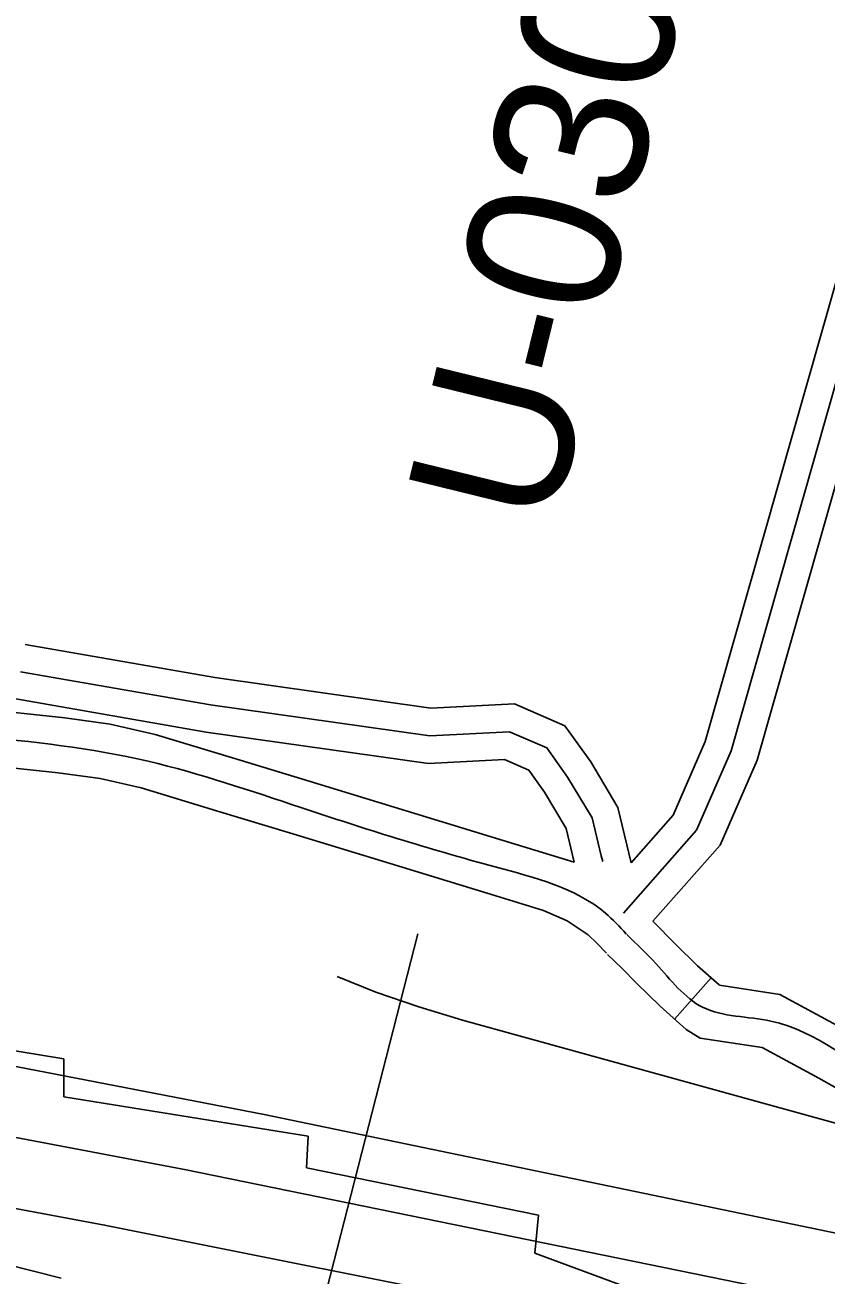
# Model space of a CAD drawing. Extents: x 3245246 to 3283090, y 806824 to 832173.
# Drawn here: x 3265516 to 3265952, y 823248 to 823928 of the extents above; entities that cross this region are included whole.
import ezdxf

# ---------------------------------------------------------------- set-up
doc = ezdxf.new("R2010")
doc.units = 0
for name, color, linetype in [('V-RIVR-EDGE', 7, 'Continuous'), ('V-RIVR-RANG', 7, 'Continuous'), ('V-RIVR-RANG-IDEN', 7, 'Continuous'), ('V-ROAD-CNTR', 7, 'Continuous'), ('V-RRAP-RVMT', 7, 'Continuous'), ('V-TOPO-MAJR', 7, 'Continuous'), ('V-TOPO-MINR', 7, 'Continuous')]:
    doc.layers.add(name, color=color, linetype=linetype)

msp = doc.modelspace()

# ---------------------------------------------------------------- linework, layer by layer
at = {"layer": 'V-RIVR-EDGE'}
msp.add_lwpolyline([(3265535.15, 823245.97), (3265460.43, 823264.84), (3265388.33, 823286.76), (3265316.66, 823305.19), (3265273.22, 823316.6), (3265244.1, 823321.89), (3265198.45, 823314.61), (3265176.71, 823312.92), (3265156.73, 823321.67), (3265091.12, 823330.09), (3264996.37, 823334.67), (3264902.93, 823341.42), (3264841.64, 823340.27), (3264746.42, 823332.68), (3264655.56, 823327.69), (3264567.74, 823322.25), (3264494.72, 823322), (3264408.2, 823314.39), (3264372.99, 823314.91)], dxfattribs=at)
at = {"layer": 'V-RIVR-RANG'}
msp.add_line((3265729.36, 823433.46), (3265550.42, 822736.05), dxfattribs=at)
at = {"layer": 'V-ROAD-CNTR'}
msp.add_line((3265889.05, 823409.39), (3265869.09, 823387), dxfattribs=at)
for points in [[(3266011.16, 823923.64), (3265899.86, 823532.89), (3265881.05, 823489.79), (3265841.2, 823444.66)], [(3265996.74, 823927.75), (3265885.71, 823537.97), (3265868.24, 823497.95), (3265845.4, 823472.08)], [(3266025.59, 823919.53), (3265914.01, 823527.82), (3265893.85, 823481.63), (3265857.32, 823440.25)], [(3265515.68, 823590.74), (3265618.89, 823572.81), (3265736.49, 823556.13), (3265781.88, 823558.53), (3265809.34, 823546.64), (3265823.45, 823526.93), (3265838.24, 823502.16), (3265845.4, 823472.08)], [(3265513.11, 823575.96), (3265616.55, 823557.99), (3265735.83, 823541.07), (3265779.15, 823543.37), (3265799.56, 823534.52), (3265810.89, 823518.71), (3265824.18, 823496.45), (3265829.1, 823475.76), (3265830, 823472.67)], [(3265339.07, 823566.64), (3265414.15, 823564.13), (3265489.22, 823555.96), (3265537.26, 823550.85), (3265561.93, 823547.43), (3265586.38, 823541.77), (3265628.51, 823529.1), (3265670.1, 823516.44), (3265722.98, 823500.32), (3265775.84, 823484.16), (3265814.49, 823472.39)], [(3265510.54, 823561.18), (3265614.21, 823543.17), (3265735.17, 823526.02), (3265776.43, 823528.2), (3265789.79, 823522.41), (3265798.33, 823510.48), (3265810.12, 823490.73), (3265814.49, 823472.39)], [(3265338.07, 823536.66), (3265412.02, 823534.18), (3265486.01, 823526.13), (3265533.61, 823521.07), (3265556.48, 823517.9), (3265578.68, 823512.76), (3265619.82, 823500.39), (3265661.36, 823487.74), (3265714.22, 823471.63), (3265767.09, 823455.47), (3265797.78, 823446.12), (3265810.7, 823440.51), (3265821.99, 823432.9), (3265826.63, 823428.41), (3265832, 823422.87)], [(3265857.32, 823440.25), (3265869.57, 823427.74), (3265881.61, 823416.02), (3265893.34, 823405.56), (3265893.61, 823405.4), (3265926.41, 823400.33), (3265962.26, 823380.95)], [(3265832.65, 823422.21), (3265840.56, 823414.49), (3265848.39, 823406.49), (3265861.16, 823394.06), (3265875.37, 823381.4), (3265883.05, 823376.68), (3265916.71, 823371.47), (3265947.54, 823354.81), (3265964.62, 823345.3), (3265983.02, 823337.12), (3266013.06, 823326.53), (3266043.46, 823317.8), (3266075.69, 823310.37), (3266107.53, 823303.08), (3266111.1, 823302.25)]]:
    msp.add_lwpolyline(points, dxfattribs=at)
for points in [[(3265338.57, 823551.65), (3265487.61, 823541.04), (3265582.53, 823527.27), (3265665.73, 823502.09), (3265771.47, 823469.82), (3265831.47, 823444.6), (3265842.78, 823433.3)], [(3265843.13, 823432.94), (3265858.98, 823417.12), (3265884.36, 823393.48), (3265921.56, 823385.9), (3265988.57, 823351.07), (3266047.21, 823332.33), (3266110.89, 823317.69), (3266174.63, 823302.49), (3266237.94, 823256.14), (3266318.96, 823213.69), (3266446.25, 823144.04), (3266598.22, 823070.18), (3266698.27, 823024.21), (3266809.76, 822977.55), (3266902.83, 822954.65), (3266981.51, 822929.37), (3267047.02, 822922.93), (3267126.67, 822926.97), (3267196.8, 822934.46), (3267240.76, 822931.16), (3267315.46, 822929.02), (3267389.48, 822902.91), (3267472.52, 822855.33), (3267548.21, 822799.11), (3267673.18, 822703.23), (3267729.53, 822659.19), (3267800.82, 822580.02), (3267841.58, 822514.78), (3267890.36, 822443.64), (3267961.46, 822390.31), (3268026.22, 822347.95), (3268097.47, 822313.66), (3268226.82, 822221.48), (3268328.91, 822136.16), (3268437.97, 822030.19), (3268539.63, 821913.73), (3268611.4, 821855.02), (3268669.68, 821832.99), (3268741.62, 821835.21), (3268780.98, 821862.31), (3268824.18, 821916.6), (3268873.06, 822006.27), (3268932.52, 822098.07), (3268972.12, 822145.49), (3269019.4, 822162.03), (3269055.98, 822158.33), (3269086.75, 822138.72), (3269215.73, 821995.56), (3269467.12, 821682.49), (3269665.02, 821425.34), (3269890.24, 821132.34), (3269935.57, 821060.84), (3269937.76, 820947.01), (3269911.92, 820878.37), (3269882.42, 820803.43), (3269850.37, 820754.68), (3269820.83, 820702.94), (3269847.45, 820661.45), (3269995.31, 820504.9), (3270135.08, 820342.32), (3270215.8, 820249.25), (3270280.88, 820161.54), (3270409.84, 819983.24), (3270585.16, 819734.7), (3270723.07, 819531.19), (3270847.77, 819342.24), (3270941.21, 819194.89), (3271024.16, 819065.03), (3271103.72, 818955.95), (3271217.86, 818809.2), (3271322.11, 818665.04), (3271450.94, 818481.15), (3271547.8, 818329.85), (3271656.16, 818158.96), (3271778.9, 817965.4), (3271939.04, 817707.54), (3272036.56, 817466.51), (3272126.72, 817285.29), (3272211.94, 817051.13), (3272318, 816867.47), (3272429.35, 816683.19), (3272508.65, 816556.22), (3272571.56, 816398.68), (3272670.41, 816197), (3272779.92, 816022.86), (3272872.13, 815803.22), (3272964.65, 815556.57)]]:
    msp.add_spline(points, degree=3, dxfattribs=at)
at = {"layer": 'V-RRAP-RVMT'}
for p, q in [((3265268.38, 823409.13), (3265536.61, 823365.46)), ((3265268.38, 823409.13), (3265536.61, 823365.46)), ((3265536.61, 823365.46), (3265536.69, 823344.76)), ((3265536.61, 823365.46), (3265536.69, 823344.76)), ((3265536.69, 823344.76), (3265669.67, 823323.35)), ((3265536.69, 823344.76), (3265669.67, 823323.35)), ((3265669.67, 823323.35), (3265668.72, 823306.04)), ((3265669.67, 823323.35), (3265668.72, 823306.04)), ((3265668.72, 823306.04), (3265794.95, 823280.37)), ((3265668.72, 823306.04), (3265794.95, 823280.37)), ((3265794.95, 823280.37), (3265792.94, 823259.7)), ((3265794.95, 823280.37), (3265792.94, 823259.7)), ((3265792.94, 823259.7), (3265925, 823210.91)), ((3265792.94, 823259.7), (3265925, 823210.91))]:
    msp.add_line(p, q, dxfattribs=at)
at = {"layer": 'V-TOPO-MAJR'}
msp.add_lwpolyline([(3266092.48, 823242.34), (3265645.66, 823335.1), (3265483.95, 823366.26), (3265321.74, 823394.3), (3265158.8, 823417.68), (3264995.36, 823437.96), (3264506.91, 823491.44), (3264501.79, 823491.89), (3264496.67, 823492.2), (3264491.54, 823492.3), (3264486.4, 823492.26), (3264481.26, 823492.03), (3264476.13, 823491.71), (3264471.01, 823491.23), (3264465.9, 823490.65), (3263566.98, 823376.01)], dxfattribs=at)
at = {"layer": 'V-TOPO-MINR'}
for points in [[(3265944.95, 823235.2), (3265602.28, 823305.14), (3265459.72, 823332.1), (3265316.74, 823356.32), (3265173.13, 823376.41), (3265029.08, 823393.76), (3264656.9, 823433.16), (3264626.46, 823435.76), (3264595.99, 823437.54), (3264565.48, 823438.1), (3264534.93, 823437.83), (3264504.39, 823436.53), (3264473.89, 823434.67), (3264443.46, 823431.97), (3264413.06, 823428.71), (3263746.39, 823347.91)], [(3266268.34, 823244.6), (3266237.92, 823252.79), (3265753.69, 823386.36), (3265729.92, 823393.59), (3265706.44, 823401.63), (3265685.37, 823410.11)], [(3265794.86, 823227.63), (3265558.84, 823274.94), (3265435.47, 823297.83), (3265311.74, 823318.34), (3265187.47, 823335.28), (3265062.84, 823349.84), (3264804.2, 823376.29), (3264748.89, 823380.86), (3264693.53, 823383.99), (3264638.08, 823384.96), (3264582.59, 823384.49), (3264527.1, 823382.22), (3264471.68, 823379), (3264416.36, 823374.35), (3264361.12, 823368.74), (3263926.27, 823318.94), (3263854.61, 823310.6), (3263782.97, 823302.07), (3263711.37, 823293.26), (3263639.79, 823284.28), (3263568.23, 823275.13), (3263496.67, 823265.96), (3263425.12, 823256.75), (3263353.57, 823247.51)]]:
    msp.add_lwpolyline(points, dxfattribs=at)

# ---------------------------------------------------------------- texts
at = {"layer": 'V-RIVR-RANG-IDEN'}
msp.add_text('U-030', height=83, rotation=76.22288, dxfattribs=at).set_placement((3265803.17, 823652.57))

doc.saveas('drawing.dxf')
